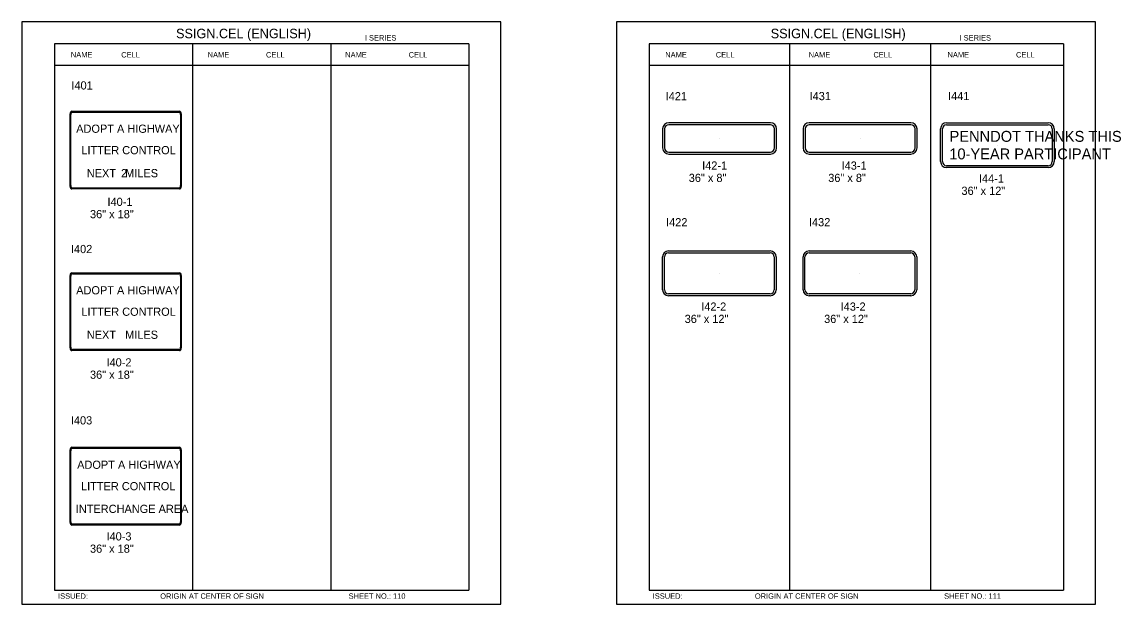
# Model space of a CAD drawing. Extents: x -5299 to 22597, y -19549 to -1808.
# Drawn here: x 14334 to 15944, y -7309 to -6456 of the extents above; entities that cross this region are included whole.
import ezdxf

# ---------------------------------------------------------------- set-up
doc = ezdxf.new("R2010")
doc.units = 0
for name, color, linetype in [('Level 1', 7, 'Continuous'), ('Level 2', 7, 'Continuous'), ('Level 3', 7, 'Continuous'), ('Level 61', 7, 'Continuous')]:
    doc.layers.add(name, color=color, linetype=linetype)

msp = doc.modelspace()

# ---------------------------------------------------------------- linework, layer by layer
at = {"layer": 'Level 1'}
for p, q in [((14988.9, -6488.6), (14381.9, -6488.6)), ((14381.9, -6488.6), (14381.9, -7288.6)), ((14584.3, -6488.6), (14584.3, -7288.6)), ((14786.6, -6488.6), (14786.6, -7288.6)), ((14988.9, -6488.6), (14988.9, -7288.6)), ((15859.6, -6488.6), (15252.6, -6488.6)), ((15252.6, -6488.6), (15252.6, -7288.6)), ((15458.4, -6488.6), (15458.4, -7288.6)), ((15664.9, -6488.6), (15664.9, -7288.6)), ((15859.6, -6488.6), (15859.6, -7288.6)), ((14988.9, -6520.3), (14381.9, -6520.3)), ((15859.6, -6520.3), (15252.6, -6520.3)), ((14404.8, -6697.2), (14404.8, -6591)), ((14405.8, -6696.1), (14405.8, -6592.1)), ((14407.5, -6587.2), (14564.9, -6587.2)), ((14408.3, -6588.6), (14564.1, -6588.6)), ((14566.6, -6592.1), (14566.6, -6696.1)), ((14567.6, -6591), (14567.6, -6697.2)), ((15272.4, -6612.9), (15272.4, -6640.9)), ((15275.4, -6612.9), (15275.4, -6640.9)), ((15430.2, -6603.9), (15281.4, -6603.9)), ((15430.2, -6606.9), (15281.4, -6606.9)), ((15436.2, -6640.9), (15436.2, -6612.9)), ((15439.2, -6640.9), (15439.2, -6612.9)), ((15478.2, -6612.9), (15478.2, -6640.9)), ((15481.2, -6612.9), (15481.2, -6640.9)), ((15636, -6603.9), (15487.2, -6603.9)), ((15636, -6606.9), (15487.2, -6606.9)), ((15642, -6640.9), (15642, -6612.9)), ((15645, -6640.9), (15645, -6612.9)), ((15679.4, -6660.9), (15679.4, -6612.9)), ((15682.2, -6660.9), (15682.2, -6612.9)), ((15688.2, -6604.1), (15837, -6604.1)), ((15688.2, -6606.9), (15837, -6606.9)), ((15843, -6612.9), (15843, -6660.9)), ((15845.8, -6612.9), (15845.8, -6660.9)), ((15355.7, -6627.1), (15355.7, -6627.1)), ((15561.5, -6627.1), (15561.5, -6627.1)), ((14486.2, -6644.1), (14486.2, -6644.1)), ((15762.6, -6636.9), (15762.6, -6636.9)), ((15281.4, -6646.9), (15430.2, -6646.9)), ((15281.4, -6649.9), (15430.2, -6649.9)), ((15487.2, -6646.9), (15636, -6646.9)), ((15487.2, -6649.9), (15636, -6649.9)), ((15837, -6666.9), (15688.2, -6666.9)), ((15837, -6669.7), (15688.2, -6669.7)), ((14564.9, -6701), (14407.5, -6701)), ((14564.1, -6699.6), (14408.3, -6699.6)), ((15272.3, -6848.5), (15272.3, -6800.5)), ((15275.1, -6848.5), (15275.1, -6800.5)), ((15281.1, -6791.7), (15429.9, -6791.7)), ((15281.1, -6794.5), (15429.9, -6794.5)), ((15435.9, -6800.5), (15435.9, -6848.5)), ((15438.7, -6800.5), (15438.7, -6848.5)), ((15478.1, -6848.5), (15478.1, -6800.5)), ((15480.9, -6848.5), (15480.9, -6800.5)), ((15486.9, -6791.7), (15635.7, -6791.7)), ((15486.9, -6794.5), (15635.7, -6794.5)), ((15641.7, -6800.5), (15641.7, -6848.5)), ((15644.5, -6800.5), (15644.5, -6848.5)), ((14404.8, -6933.8), (14404.8, -6827.6)), ((14405.8, -6932.7), (14405.8, -6828.7)), ((14407.5, -6823.8), (14564.9, -6823.8)), ((14408.3, -6825.2), (14564.1, -6825.2)), ((14566.6, -6828.7), (14566.6, -6932.7)), ((14567.6, -6827.6), (14567.6, -6933.8)), ((15355.5, -6824.5), (15355.5, -6824.5)), ((15561.3, -6824.5), (15561.3, -6824.5)), ((15429.9, -6854.5), (15281.1, -6854.5)), ((15635.7, -6854.5), (15486.9, -6854.5)), ((15429.9, -6857.3), (15281.1, -6857.3)), ((15635.7, -6857.3), (15486.9, -6857.3)), ((14486.2, -6880.7), (14486.2, -6880.7)), ((14564.9, -6937.6), (14407.5, -6937.6)), ((14564.1, -6936.2), (14408.3, -6936.2)), ((14407.5, -7079.3), (14564.9, -7079.3)), ((14404.8, -7189.3), (14404.8, -7083.1)), ((14405.8, -7188.2), (14405.8, -7084.2)), ((14408.3, -7080.7), (14564.1, -7080.7)), ((14566.6, -7084.2), (14566.6, -7188.2)), ((14567.6, -7083.1), (14567.6, -7189.3)), ((14486.2, -7136.2), (14486.2, -7136.2)), ((14564.9, -7193.1), (14407.5, -7193.1)), ((14564.1, -7191.7), (14408.3, -7191.7)), ((14381.9, -7288.6), (14988.9, -7288.6)), ((15252.6, -7288.6), (15859.6, -7288.6))]:
    msp.add_line(p, q, dxfattribs=at)
for centre, radius, start, end in [((15281.4, -6612.9), 9, 90, 180), ((15281.4, -6612.9), 6, 90, 180), ((15430.2, -6612.9), 9, 0, 90), ((15430.2, -6612.9), 6, 0, 90), ((15487.2, -6612.9), 9, 90, 180), ((15487.2, -6612.9), 6, 90, 180), ((15636, -6612.9), 9, 0, 90), ((15636, -6612.9), 6, 0, 90), ((15688.2, -6612.9), 8.8, 90, 180), ((15688.2, -6612.9), 6, 90, 180), ((15837, -6612.9), 8.8, 0, 90), ((15837, -6612.9), 6, 0, 90), ((15281.4, -6640.9), 9, 180, 270), ((15281.4, -6640.9), 6, 180, 270), ((15430.2, -6640.9), 6, 270, 0), ((15430.2, -6640.9), 9, 270, 0), ((15487.2, -6640.9), 9, 180, 270), ((15487.2, -6640.9), 6, 180, 270), ((15636, -6640.9), 6, 270, 0), ((15636, -6640.9), 9, 270, 0), ((15688.2, -6660.9), 8.8, 180, 270), ((15688.2, -6660.9), 6, 180, 270), ((15837, -6660.9), 6, 270, 0), ((15837, -6660.9), 8.8, 270, 0), ((15281.1, -6800.5), 8.8, 90, 180), ((15281.1, -6800.5), 6, 90, 180), ((15429.9, -6800.5), 8.8, 0, 90), ((15429.9, -6800.5), 6, 0, 90), ((15486.9, -6800.5), 8.8, 90, 180), ((15486.9, -6800.5), 6, 90, 180), ((15635.7, -6800.5), 8.8, 0, 90), ((15635.7, -6800.5), 6, 0, 90), ((15281.1, -6848.5), 8.8, 180, 270), ((15281.1, -6848.5), 6, 180, 270), ((15429.9, -6848.5), 6, 270, 0), ((15429.9, -6848.5), 8.8, 270, 0), ((15486.9, -6848.5), 8.8, 180, 270), ((15486.9, -6848.5), 6, 180, 270), ((15635.7, -6848.5), 6, 270, 0), ((15635.7, -6848.5), 8.8, 270, 0)]:
    msp.add_arc(centre, radius, start, end, dxfattribs=at)
for centre, major_axis, start_param, end_param in [((14407.5, -6591), (0, -3.79), 3.141593, 4.712389), ((14408.3, -6592.1), (0, 3.51), 0, 1.570796), ((14564.1, -6592.1), (0, 3.51), 4.712389, 6.283185), ((14564.9, -6591), (0, 3.79), 4.712389, 6.283185), ((14407.5, -6697.2), (0, -3.79), 4.712389, 6.283185), ((14408.3, -6696.1), (0, -3.51), 4.712389, 6.283185), ((14564.1, -6696.1), (0, 3.51), 3.141593, 4.712389), ((14564.9, -6697.2), (0, 3.79), 3.141593, 4.712389), ((14407.5, -6827.6), (0, -3.79), 3.141593, 4.712389), ((14408.3, -6828.7), (0, 3.51), 0, 1.570796), ((14564.1, -6828.7), (0, 3.51), 4.712389, 6.283185), ((14564.9, -6827.6), (0, 3.79), 4.712389, 6.283185), ((14407.5, -6933.8), (0, -3.79), 4.712389, 6.283185), ((14408.3, -6932.7), (0, -3.51), 4.712389, 6.283185), ((14564.1, -6932.7), (0, 3.51), 3.141593, 4.712389), ((14564.9, -6933.8), (0, 3.79), 3.141593, 4.712389), ((14407.5, -7083.1), (0, -3.79), 3.141593, 4.712389), ((14564.9, -7083.1), (0, 3.79), 4.712389, 6.283185), ((14408.3, -7084.2), (0, 3.51), 0, 1.570796), ((14564.1, -7084.2), (0, 3.51), 4.712389, 6.283185), ((14407.5, -7189.3), (0, -3.79), 4.712389, 6.283185), ((14408.3, -7188.2), (0, -3.51), 4.712389, 6.283185), ((14564.1, -7188.2), (0, 3.51), 3.141593, 4.712389), ((14564.9, -7189.3), (0, 3.79), 3.141593, 4.712389)]:
    msp.add_ellipse(centre, major_axis=major_axis, ratio=0.715449, start_param=start_param, end_param=end_param, dxfattribs=at)
at = {"layer": 'Level 61'}
for points in [[(14334.4, -7308.8), (15035.5, -7308.8), (15035.5, -6456.4), (14334.4, -6456.4)], [(15205.1, -7308.8), (15906.1, -7308.8), (15906.1, -6456.4), (15205.1, -6456.4)]]:
    msp.add_lwpolyline(points, close=True, dxfattribs=at)

# ---------------------------------------------------------------- texts
at = {"layer": 'Level 1'}
for s, height, p in [('ADOPT A HIGHWAY', 12, (14413.8, -6618.7)), ('PENNDOT THANKS THIS', 16, (15692.6, -6631.9)), ('LITTER CONTROL', 12, (14421.4, -6650.1)), ('10-YEAR PARTICIPANT', 16, (15692.2, -6657.6)), ('NEXT   MILES', 12, (14429.3, -6683.8)), ('2', 12, (14479.5, -6683.8)), ('ADOPT A HIGHWAY', 12, (14413.8, -6855.3)), ('LITTER CONTROL', 12, (14421.4, -6886.7)), ('NEXT   MILES', 12, (14429.3, -6920.4)), ('ADOPT A HIGHWAY', 12, (14415.2, -7110.8)), ('LITTER CONTROL', 12, (14420.9, -7142.2)), ('INTERCHANGE AREA', 12, (14413.2, -7175.4))]:
    msp.add_text(s, height=height, dxfattribs=at).set_placement(p)
at = {"layer": 'Level 2'}
for s, p in [('I401', (14406.8, -6555.3)), ('I421', (15276.9, -6571.1)), ('I431', (15487.6, -6570.9)), ('I441', (15690.4, -6570.9)), ('I422', (15277.5, -6755.7)), ('I432', (15486.7, -6755.6)), ('I402', (14406.1, -6794.9)), ('I403', (14406, -7045.8))]:
    msp.add_text(s, height=12, dxfattribs=at).set_placement(p)
at = {"layer": 'Level 3'}
for s, height, p in [('SSIGN.CEL (ENGLISH)', 13.857, (14560, -6480.2)), ('SSIGN.CEL (ENGLISH)', 13.857, (15430.7, -6480.2)), ('I SERIES', 7.92, (14836.4, -6483.6)), ('I SERIES', 7.92, (15707.1, -6483.6)), ('NAME', 7.92, (14406, -6508.4)), ('CELL', 7.92, (14479.7, -6508.4)), ('NAME', 7.92, (14606.3, -6508.4)), ('CELL', 7.92, (14691.7, -6508.4)), ('NAME', 7.92, (14807.7, -6508.4)), ('CELL', 7.92, (14900.6, -6508.4)), ('NAME', 7.92, (15276.3, -6508.4)), ('CELL', 7.92, (15350.3, -6508.4)), ('NAME', 7.92, (15486.3, -6508.4)), ('CELL', 7.92, (15581.1, -6508.4)), ('NAME', 7.92, (15689.6, -6508.4)), ('CELL', 7.92, (15789.9, -6508.4)), ('I42-1', 12, (15330.3, -6672.7)), ('I43-1', 12, (15534.5, -6672.7)), ('36" x 8"', 12, (15310.7, -6690.7)), ('36" x 8"', 12, (15514.9, -6690.7)), ('I44-1', 12, (15735.6, -6691.6)), ('36" x 12"', 12, (15710, -6709.6)), ('I40-1', 12, (14459.6, -6725.8)), ('36" x 18"', 12, (14434, -6743.8)), ('I42-2', 12, (15329, -6879.2)), ('I43-2', 12, (15533.1, -6879.2)), ('36" x 12"', 12, (15304.7, -6897.2)), ('36" x 12"', 12, (15508.9, -6897.2)), ('I40-2', 12, (14458.2, -6960.9)), ('36" x 18"', 12, (14434, -6978.9)), ('I40-3', 12, (14458.2, -7215.7)), ('36" x 18"', 12, (14434, -7233.7)), ('ISSUED:', 7.92, (14387.3, -7301.1)), ('ORIGIN AT CENTER OF SIGN', 7.918, (14536.8, -7301.1)), ('SHEET NO.: 110', 7.918, (14812.7, -7301.1)), ('ISSUED:', 7.92, (15258, -7301.1)), ('ORIGIN AT CENTER OF SIGN', 7.918, (15407.5, -7301.1)), ('SHEET NO.: 111', 7.918, (15684.6, -7301.1))]:
    msp.add_text(s, height=height, dxfattribs=at).set_placement(p)

doc.saveas('drawing.dxf')
